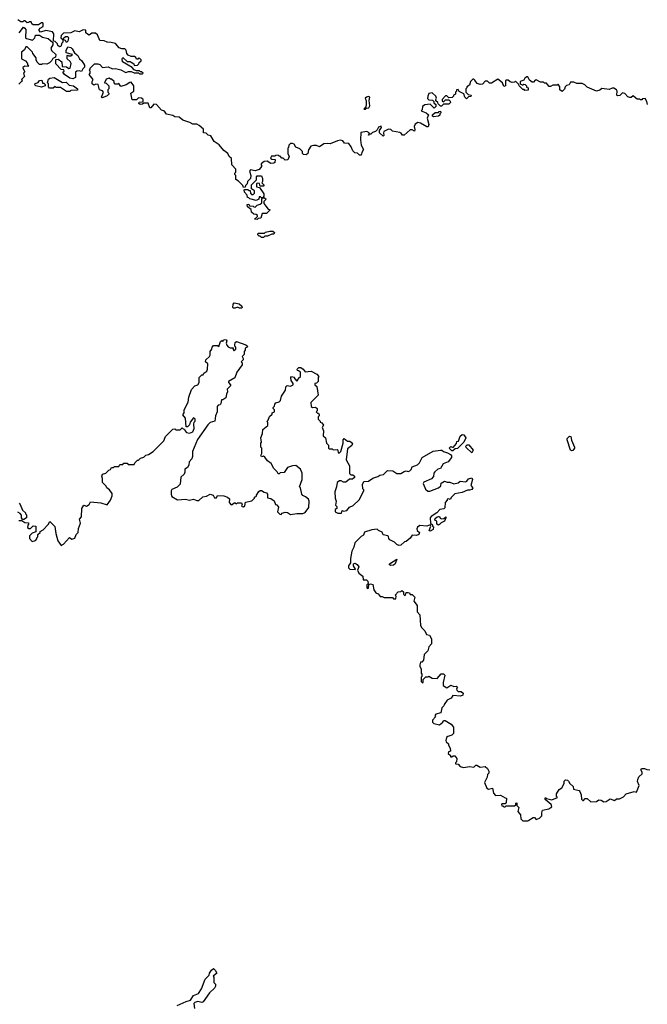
# Model space of a CAD drawing. Extents: x 2494118 to 2687960, y 757339 to 915227.
# Tile 286 of 364: x 2628554 to 2634582, y 826925 to 836380. Entities that reach past the tile are written whole.
import ezdxf

# ---------------------------------------------------------------- set-up
doc = ezdxf.new("R2010")
doc.units = 0

msp = doc.modelspace()

# ---------------------------------------------------------------- linework, layer by layer
at = {"layer": '0CON20XD'}
for points in [[(2631810, 835085), (2631798.3, 835098.3), (2631773, 835103), (2631755, 835120), (2631738.3, 835158.3), (2631715, 835190), (2631673, 835193), (2631656.1, 835216.1), (2631635, 835222.5), (2631605, 835217.5), (2631535, 835187.5), (2631515, 835192.5), (2631475, 835187.5), (2631435, 835160), (2631405, 835172.5), (2631375, 835172.5), (2631350, 835165), (2631328.3, 835131.7), (2631320, 835095), (2631305, 835082.5), (2631280, 835085), (2631270, 835095), (2631270, 835115), (2631245, 835140), (2631207, 835157), (2631190, 835185), (2631175, 835192.5), (2631155, 835192.5), (2631140, 835175), (2631137, 835153), (2631130, 835145), (2631130, 835095), (2631142.5, 835065), (2631130, 835035), (2631105, 835030), (2631085, 835050), (2631071.7, 835051.7), (2631055, 835070), (2631045, 835070), (2631035, 835080), (2631013, 835077), (2631005, 835070), (2630971.7, 835068.3), (2630961.7, 835051.7), (2630975, 835040), (2631008.3, 835038.3), (2631005, 835010), (2630995, 835002.5), (2630965, 835000), (2630931.7, 835021.7), (2630900.7, 835019.3), (2630873, 834997), (2630872.5, 834982.5), (2630880, 834975), (2630855, 834942.5), (2630815, 834927.5), (2630771.7, 834938.3), (2630760, 834925), (2630772.5, 834885), (2630770, 834855), (2630743, 834827), (2630740, 834805), (2630721.7, 834788.3), (2630718.3, 834771.7), (2630705, 834770), (2630698.3, 834788.3), (2630655, 834830), (2630630, 834845), (2630630, 834885), (2630620, 834895), (2630620, 834905), (2630630, 834915), (2630630, 834945), (2630590, 834985), (2630587, 835047), (2630567.5, 835065), (2630552.5, 835095), (2630515, 835122.5), (2630469.5, 835179.5), (2630420.7, 835210.7), (2630390, 835265), (2630365, 835272.5), (2630345, 835290), (2630320, 835295), (2630318.3, 835328.3), (2630277.5, 835365), (2630255, 835377.5), (2630218.3, 835378.3), (2630188.3, 835391.7), (2630120, 835415), (2630085, 835442.5), (2630045, 835447.5), (2630025, 835460), (2629965, 835472.5), (2629945, 835500), (2629915, 835510), (2629867, 835567), (2629841.7, 835568.3), (2629815, 835532.5), (2629802.5, 835535), (2629787, 835577), (2629745, 835580), (2629735, 835570), (2629710, 835565), (2629700, 835575), (2629701.7, 835588.3), (2629735, 835590), (2629740, 835595), (2629740, 835615), (2629725, 835627.5), (2629695, 835630), (2629675, 835610), (2629635, 835610), (2629620, 835675), (2629650, 835695), (2629650, 835745), (2629625, 835780), (2629611.7, 835778.3), (2629577, 835753), (2629525, 835740), (2629507, 835767), (2629495, 835760), (2629471.7, 835761.7), (2629460, 835775), (2629460, 835785), (2629435, 835810), (2629425, 835810), (2629415, 835820), (2629385, 835810), (2629370, 835775), (2629385, 835770), (2629410, 835745), (2629410, 835715), (2629400, 835705), (2629400, 835685), (2629410, 835675), (2629410, 835665), (2629395, 835650), (2629357, 835633), (2629345, 835630), (2629340, 835635), (2629360, 835685), (2629348.3, 835698.3), (2629320, 835705), (2629308.3, 835758.3), (2629285, 835760), (2629265, 835752.5), (2629250, 835765), (2629250, 835785), (2629260, 835805), (2629220, 835855), (2629230, 835865), (2629230, 835885), (2629220, 835895), (2629230, 835905), (2629230, 835915), (2629273, 835957), (2629305, 835957.5), (2629325, 835950), (2629350, 835920), (2629405, 835926.7), (2629445, 835907.5), (2629475, 835911.2), (2629525, 835900), (2629575, 835872.5), (2629598.3, 835881.7), (2629625, 835882.5), (2629655, 835870), (2629695, 835870), (2629705, 835860), (2629735, 835860), (2629740, 835865), (2629725, 835880), (2629715, 835880), (2629705, 835890), (2629675, 835890), (2629655, 835900), (2629635, 835920), (2629540, 835975), (2629537.5, 836005), (2629545, 836017.5), (2629585, 835980), (2629615, 835980), (2629625, 835972.5), (2629650, 835955), (2629655, 835940), (2629687, 835943), (2629700, 835955), (2629701.7, 835968.3), (2629720, 835985), (2629720, 835995), (2629708.3, 836008.3), (2629695, 836010), (2629688.3, 836001.7), (2629675, 836000), (2629668.3, 836018.3), (2629657, 836027), (2629625, 836027.5), (2629595, 836040), (2629582.5, 836055), (2629577, 836087), (2629565, 836100), (2629535, 836100), (2629510, 836110), (2629475, 836150), (2629431.7, 836161.7), (2629393, 836163), (2629365, 836177.5), (2629325, 836180), (2629300, 836235), (2629281.7, 836251.7), (2629248.3, 836251.7), (2629223, 836233), (2629205, 836240), (2629190, 836255), (2629188.3, 836278.3), (2629165, 836282.5), (2629125, 836262.5), (2629085, 836272.5), (2629045, 836252.5), (2628975, 836250), (2628951.7, 836228.3), (2628950, 836205), (2628970, 836190), (2628971.7, 836198.3), (2628993, 836217), (2629017, 836217), (2629022.5, 836205), (2629017, 836173), (2629005, 836160), (2628995, 836180), (2628970, 836190), (2628970, 836165), (2628960, 836155), (2628948.3, 836121.7), (2628935, 836120), (2628921.7, 836131.7), (2628918.3, 836148.3), (2628895, 836170), (2628880, 836175), (2628882.5, 836245), (2628870, 836265), (2628805, 836277.5), (2628755, 836260), (2628740, 836275), (2628740, 836285), (2628751.7, 836298.3), (2628780, 836315), (2628780, 836345), (2628775, 836350), (2628765, 836350), (2628735, 836330), (2628685, 836330), (2628671.7, 836341.7), (2628665, 836360), (2628645, 836360), (2628638.3, 836351.7), (2628625, 836350), (2628605, 836370), (2628595, 836370), (2628585, 836360), (2628565, 836360), (2628535, 836380)], [(2628550, 836255), (2628591.7, 836308.3), (2628605, 836300), (2628612.5, 836285), (2628610, 836205), (2628618.3, 836198.3), (2628667, 836187), (2628675, 836180), (2628700, 836205), (2628705, 836230), (2628745, 836230), (2628773, 836213), (2628828.3, 836198.3), (2628871.7, 836161.7), (2628871.7, 836138.3), (2628852.5, 836105), (2628860, 836085), (2628900, 836045), (2628898.3, 836021.7), (2628873.6, 836006.4), (2628863, 835987), (2628840, 835965), (2628815, 835952.5), (2628775, 835957.5), (2628765, 835950), (2628745, 835950), (2628721.7, 835971.7), (2628712.5, 835995), (2628712.5, 836015), (2628680, 836055), (2628678.3, 836068.3), (2628625, 836120), (2628611.7, 836118.3), (2628599.3, 836090.7), (2628573, 836067), (2628570, 836005), (2628610, 835985), (2628627, 835967), (2628632.5, 835942.5), (2628640, 835935), (2628635, 835930), (2628605, 835932.5), (2628585, 835920), (2628583, 835913), (2628600, 835885), (2628600, 835875), (2628590, 835865), (2628600, 835835), (2628573, 835807), (2628577.5, 835795), (2628572.5, 835785), (2628545, 835760)], [(2629065, 835812.5), (2629035, 835820), (2628983.6, 835853.6), (2628970, 835875), (2628980, 835885), (2628978.3, 835898.3), (2628951.7, 835901.7), (2628900, 835955), (2628901.7, 835998.3), (2628925, 836000), (2628960, 835975), (2628961.7, 835931.7), (2629005, 835927.5), (2629025, 835910), (2629040, 835915), (2629049.3, 835959.3), (2629039.3, 835979.3), (2629010, 836005), (2629010, 836035), (2629015, 836040), (2629022.5, 836032.5), (2629045, 836032.5), (2629060, 836045), (2629001.7, 836061.7), (2629000, 836085), (2629015, 836120), (2629045, 836112.5), (2629059.3, 836099.3), (2629081.7, 836061.7), (2629112.5, 836035), (2629127.5, 836005), (2629152.5, 835985), (2629177, 835943), (2629177, 835923), (2629161.7, 835908.3), (2629148.3, 835881.7), (2629125, 835890), (2629103, 835887), (2629090, 835875), (2629090, 835825), (2629065, 835812.5)], [(2629035, 835690), (2629005, 835690), (2628945, 835730), (2628905, 835730), (2628895, 835740), (2628875, 835722.5), (2628841.7, 835721.7), (2628830, 835735), (2628830, 835765), (2628820, 835775), (2628831.7, 835808.3), (2628843, 835817), (2628885, 835826.2), (2628965, 835777.5), (2628999.3, 835779.3), (2629030, 835750), (2629072.5, 835745), (2629110, 835715), (2629108.3, 835701.7), (2629045, 835700), (2629035, 835690)], [(2634582.5, 835565), (2634577.5, 835595), (2634561.7, 835621.7), (2634535, 835620), (2634528.3, 835611.7), (2634515, 835610), (2634507, 835617), (2634485, 835617.5), (2634470, 835625), (2634445, 835650), (2634427, 835633), (2634415, 835632.5), (2634395, 835640), (2634365, 835670), (2634345, 835677.5), (2634318.3, 835651.7), (2634295, 835650), (2634290, 835655), (2634292.5, 835695), (2634286.4, 835706.4), (2634261.7, 835721.7), (2634245, 835722.5), (2634215, 835710), (2634145, 835720), (2634125, 835702.5), (2634095, 835692.5), (2634005, 835732.5), (2633983, 835753), (2633955, 835767.5), (2633905, 835767.5), (2633875, 835780), (2633845, 835780), (2633830, 835755), (2633805, 835747.5), (2633793.8, 835736.2), (2633786.1, 835713.9), (2633765, 835690), (2633740, 835705), (2633740, 835735), (2633725, 835760), (2633715, 835750), (2633675, 835750), (2633651.7, 835738.3), (2633638.3, 835738.3), (2633615, 835770), (2633595, 835770), (2633585, 835780), (2633555, 835780), (2633515, 835802.5), (2633505, 835800), (2633490, 835780), (2633475, 835778.8), (2633449.5, 835799.5), (2633435, 835830), (2633425, 835832.5), (2633405, 835820), (2633395, 835800), (2633360, 835785), (2633360, 835765), (2633385, 835750), (2633395, 835760), (2633408.3, 835758.3), (2633420, 835745), (2633421.7, 835731.7), (2633437.5, 835725), (2633437, 835703), (2633405, 835700), (2633398.3, 835708.3), (2633385, 835710), (2633350, 835745), (2633348.3, 835758.3), (2633315, 835790), (2633305, 835780), (2633285, 835777.5), (2633265, 835782.5), (2633245, 835800), (2633225, 835800), (2633220, 835795), (2633220, 835745), (2633205, 835740), (2633190, 835775), (2633145, 835807.5), (2633085, 835770), (2633065, 835770), (2633048.3, 835788.3), (2633025, 835790), (2632998.3, 835761.7), (2632975, 835757.5), (2632947, 835767), (2632925, 835800), (2632915, 835810), (2632905, 835810), (2632883.3, 835786.7), (2632875, 835750), (2632850, 835735), (2632850, 835725), (2632840, 835715), (2632840, 835685), (2632861.7, 835661.7), (2632890, 835655), (2632888.3, 835641.7), (2632865, 835640), (2632845, 835620), (2632830, 835635), (2632818.3, 835668.3), (2632775, 835690), (2632765, 835710), (2632750, 835705), (2632750, 835695), (2632740, 835685), (2632740, 835665), (2632720, 835655), (2632720, 835645), (2632708.3, 835631.7), (2632675, 835630), (2632655, 835650), (2632645, 835650), (2632610, 835615), (2632611.7, 835601.7), (2632625, 835590), (2632645, 835610), (2632675, 835610), (2632688.3, 835598.3), (2632690, 835585), (2632675, 835570), (2632625, 835570), (2632605, 835550), (2632595, 835550), (2632571.7, 835571.7), (2632570, 835585), (2632551.7, 835601.7), (2632550, 835615), (2632557.5, 835625), (2632550, 835645), (2632517, 835677), (2632485, 835670), (2632473, 835647), (2632471.7, 835621.7), (2632485, 835610), (2632518.3, 835608.3), (2632530, 835595), (2632531.7, 835581.7), (2632550, 835565), (2632550, 835545), (2632535, 835530), (2632495, 835570), (2632445, 835562.5), (2632423, 835547), (2632420, 835515), (2632410, 835505), (2632457, 835487), (2632480, 835465), (2632467.5, 835435), (2632482.5, 835375), (2632477.5, 835352.5), (2632465, 835352.5), (2632405, 835387.5), (2632378.3, 835391.7), (2632353.6, 835376.4), (2632342.5, 835355), (2632350, 835325), (2632345, 835310), (2632325, 835322.5), (2632305, 835322.5), (2632245, 835270), (2632231.7, 835271.7), (2632219.3, 835289.3), (2632205, 835297.5), (2632135, 835310), (2632120, 835325), (2632095, 835330), (2632052.5, 835305), (2632047.5, 835295), (2632051.7, 835268.3), (2632045, 835262.5), (2632010, 835295), (2632010, 835315), (2632027.5, 835345), (2632025, 835357.5), (2632000.7, 835349.3), (2631988.3, 835321.7), (2631970, 835305), (2631941.7, 835298.3), (2631925, 835280), (2631910, 835280), (2631905, 835270), (2631900, 835275), (2631910, 835280), (2631910, 835295), (2631887, 835307), (2631831.7, 835298.3), (2631827.5, 835225), (2631832.5, 835175), (2631856.7, 835133.3), (2631840, 835105), (2631835, 835080), (2631818.3, 835078.3), (2631810, 835085)], [(2628765, 835732.5), (2628710, 835745), (2628700, 835755), (2628701.7, 835768.3), (2628733, 835777), (2628745, 835797.5), (2628768.3, 835798.3), (2628771.7, 835771.7), (2628785, 835770), (2628798.3, 835758.3), (2628800, 835745), (2628765, 835732.5)], [(2631875, 835520), (2631885, 835530), (2631907.5, 835535), (2631916.4, 835553.6), (2631910, 835605), (2631917.5, 835635), (2631905, 835642.5), (2631883.9, 835636.1), (2631872.5, 835625), (2631881.7, 835601.7), (2631882.5, 835565), (2631877.5, 835542.5), (2631860, 835520), (2631875, 835520)], [(2632528.3, 835448.3), (2632520, 835455), (2632520, 835465), (2632545, 835487.5), (2632575, 835490), (2632581.7, 835498.3), (2632595, 835500), (2632600, 835485), (2632590, 835475), (2632588.3, 835461.7), (2632575, 835452.5), (2632528.3, 835448.3)], [(2630835, 834460), (2630810, 834465), (2630838.3, 834491.7), (2630838.3, 834498.3), (2630825, 834510), (2630801.7, 834511.7), (2630781.7, 834531.7), (2630778.3, 834558.3), (2630741.7, 834581.7), (2630740, 834605), (2630755, 834610), (2630761.7, 834591.7), (2630795, 834590), (2630801.7, 834581.7), (2630815, 834580), (2630835, 834600), (2630865, 834610), (2630878.3, 834621.7), (2630880, 834655), (2630890, 834670), (2630875, 834670), (2630868.3, 834678.3), (2630855, 834680), (2630850, 834655), (2630825, 834642.5), (2630765, 834660), (2630755, 834670), (2630741.7, 834671.7), (2630740, 834695), (2630713, 834723), (2630710, 834745), (2630715, 834750), (2630745, 834750), (2630755, 834740), (2630768.3, 834738.3), (2630770, 834715), (2630781.7, 834701.7), (2630795, 834700), (2630810, 834715), (2630810, 834735), (2630780, 834755), (2630780, 834795), (2630827, 834843), (2630828.3, 834871.7), (2630835, 834880), (2630875, 834880), (2630887.5, 834855), (2630887.5, 834825), (2630880, 834815), (2630900, 834795), (2630900, 834785), (2630895, 834780), (2630865, 834780), (2630858.3, 834808.3), (2630835, 834810), (2630830, 834805), (2630830, 834775), (2630858.3, 834768.3), (2630898.3, 834708.3), (2630900, 834685), (2630890, 834670), (2630905, 834670), (2630920, 834655), (2630900, 834635), (2630900, 834615), (2630941.7, 834561.7), (2630960, 834555), (2630925, 834520), (2630881.7, 834518.3), (2630870, 834475), (2630845, 834470), (2630835, 834460)], [(2630895, 834290), (2630875, 834290), (2630865, 834300), (2630855, 834300), (2630840, 834315), (2630845, 834330), (2630905, 834330), (2630915, 834340), (2630955, 834350), (2630985, 834350), (2631000, 834335), (2630995, 834320), (2630975, 834320), (2630935, 834302.5), (2630908.3, 834301.7), (2630895, 834290)], [(2630685, 833610), (2630665, 833610), (2630645, 833620), (2630625, 833610), (2630605, 833610), (2630600, 833615), (2630603, 833647), (2630615, 833660), (2630661.7, 833651.7), (2630688.3, 833628.3), (2630690, 833615), (2630685, 833610)], [(2628545, 831570), (2628575, 831570), (2628603, 831553), (2628638.3, 831548.3), (2628640, 831535), (2628633, 831527), (2628630, 831505), (2628643, 831493), (2628657, 831493), (2628685, 831520), (2628710, 831515), (2628708.3, 831461.7), (2628675, 831450), (2628650, 831425), (2628648.3, 831398.3), (2628675, 831370), (2628705, 831380), (2628720, 831395), (2628720, 831405), (2628730, 831415), (2628730, 831435), (2628750, 831455), (2628750, 831465), (2628778.3, 831481.7), (2628828.3, 831531.7), (2628845, 831560), (2628891.7, 831511.7), (2628900, 831445), (2628920, 831375), (2628951.7, 831331.7), (2628976.4, 831343.6), (2629033, 831407), (2629055, 831392.5), (2629085, 831400), (2629097.5, 831435), (2629116.7, 831455), (2629117.5, 831495), (2629137.5, 831545), (2629130, 831585), (2629147.5, 831605), (2629150, 831685), (2629171.7, 831718.3), (2629195, 831710), (2629220, 831725), (2629235, 831750), (2629335, 831740), (2629395, 831720), (2629427.5, 831765), (2629441.7, 831808.3), (2629441.7, 831831.7), (2629416.4, 831866.4), (2629390, 831885), (2629385, 831900), (2629350, 831935), (2629350, 831975), (2629342.5, 831995), (2629350, 832015), (2629380, 832025), (2629410, 832055), (2629425, 832060), (2629435, 832080), (2629455, 832080), (2629465, 832090), (2629505, 832090), (2629515, 832110), (2629545, 832110), (2629555, 832120), (2629585, 832120), (2629595, 832110), (2629655, 832110), (2629660, 832125), (2629685, 832150), (2629695, 832150), (2629715, 832170), (2629745, 832180), (2629765, 832197.5), (2629790, 832205), (2629835, 832232.5), (2629937.5, 832335), (2629955, 832377.5), (2630025, 832447.5), (2630045, 832450), (2630055, 832440), (2630095, 832442.5), (2630115, 832460), (2630125, 832450), (2630138.3, 832448.3), (2630140, 832435), (2630157, 832417), (2630185, 832410), (2630216.4, 832423.6), (2630230, 832455), (2630227.5, 832495), (2630230, 832515), (2630240, 832525), (2630240, 832545), (2630225, 832557.5), (2630192.5, 832515), (2630185, 832490), (2630165, 832470), (2630151.7, 832471.7), (2630146.7, 832555), (2630122.5, 832585), (2630132.5, 832605), (2630132.5, 832635), (2630171.7, 832708.3), (2630178.8, 832755), (2630205, 832827.5), (2630235, 832862.5), (2630266.1, 832873.9), (2630276.7, 832895), (2630277.5, 832945), (2630305, 832970), (2630315, 832970), (2630323.6, 832986.4), (2630350, 833005), (2630357.5, 833022.5), (2630360, 833075), (2630340, 833095), (2630342.5, 833115), (2630377.5, 833145), (2630383, 833157), (2630382.5, 833195), (2630400, 833215), (2630402.5, 833235), (2630415, 833250), (2630455, 833250), (2630468.3, 833241.7), (2630481.7, 833288.3), (2630495, 833300), (2630505, 833290), (2630510, 833305), (2630525, 833307.5), (2630536.1, 833306.1), (2630542.5, 833295), (2630536.7, 833275), (2630543.6, 833253.6), (2630555, 833240), (2630575, 833230), (2630608.3, 833228.3), (2630600, 833215), (2630615, 833200), (2630630, 833215), (2630630, 833235), (2630620, 833245), (2630620, 833255), (2630625, 833280), (2630635, 833288.8), (2630725, 833258.8), (2630742.5, 833245), (2630740, 833235), (2630720, 833225), (2630720, 833205), (2630710, 833195), (2630710, 833165), (2630690, 833145), (2630700, 833125), (2630700, 833115), (2630682.5, 833095), (2630690, 833085), (2630690, 833065), (2630640, 832995), (2630619.3, 832940.7), (2630560, 832905), (2630560, 832895), (2630580, 832875), (2630580, 832865), (2630548.3, 832831.7), (2630550, 832805), (2630540, 832785), (2630535, 832750), (2630505, 832730), (2630491.7, 832728.3), (2630487, 832693), (2630478.3, 832681.7), (2630461.7, 832678.3), (2630450, 832665), (2630450, 832615), (2630433.9, 832576.1), (2630427.5, 832525), (2630385, 832512.5), (2630360.7, 832489.3), (2630262.5, 832347.5), (2630212.5, 832235), (2630213.3, 832185), (2630207, 832163), (2630182.5, 832135), (2630177, 832103), (2630165, 832080), (2630140, 832065), (2630140, 832035), (2630132.5, 832015), (2630103, 831987), (2630095, 831920), (2630065, 831890), (2630015, 831867.5), (2630007.5, 831855), (2630007.5, 831825), (2630015, 831800), (2630068.3, 831768.3), (2630145, 831776.7), (2630185, 831767.5), (2630225, 831776.7), (2630255, 831763.3), (2630275, 831763.3), (2630313, 831797), (2630347, 831803), (2630385, 831822.5), (2630413, 831813), (2630425, 831790), (2630445, 831790), (2630455, 831810), (2630515, 831807.5), (2630550, 831795), (2630568.3, 831778.3), (2630567.5, 831745), (2630585, 831722.5), (2630596.1, 831723.9), (2630615, 831740), (2630625, 831740), (2630635, 831730), (2630645, 831740), (2630685, 831740), (2630690, 831725), (2630683, 831713), (2630690, 831705), (2630705, 831702.5), (2630717, 831713), (2630721.7, 831748.3), (2630785, 831760), (2630810, 831785), (2630810, 831795), (2630830, 831805), (2630830, 831815), (2630850.7, 831849.3), (2630865, 831860), (2630875, 831860), (2630903, 831843), (2630925, 831837.5), (2630932.5, 831825), (2630935, 831790), (2630965, 831782.5), (2630999.3, 831759.3), (2631010, 831725), (2631025, 831720), (2631038.3, 831698.3), (2631030, 831655), (2631051.7, 831631.7), (2631065, 831630), (2631075, 831640), (2631105, 831650), (2631125, 831647.5), (2631155, 831627.5), (2631215, 831638), (2631275, 831637.5), (2631295, 831647.5), (2631332.5, 831695), (2631333.3, 831755), (2631326.7, 831775), (2631298.8, 831798.8), (2631275, 831810), (2631262.5, 831825), (2631250, 831885), (2631240, 831895), (2631267.5, 831965), (2631267.5, 832025), (2631250, 832065), (2631205, 832097.5), (2631175, 832096.7), (2631125, 832080), (2631095, 832032.5), (2631055, 832030), (2631045, 832020), (2631035, 832020), (2631028.3, 832038.3), (2630995, 832070), (2630968.3, 832118.3), (2630933.6, 832143.6), (2630909.3, 832179.3), (2630895, 832190), (2630875, 832182.5), (2630870, 832195), (2630880, 832215), (2630880, 832265), (2630870, 832275), (2630870, 832315), (2630877.5, 832322.5), (2630870, 832365), (2630887.5, 832405), (2630890, 832445), (2630937, 832483), (2630937.5, 832507.5), (2630930, 832525), (2630940, 832535), (2630951.7, 832568.3), (2630978.3, 832591.7), (2630980, 832605), (2631000, 832615), (2631000, 832635), (2630990, 832645), (2630990, 832655), (2631001.7, 832668.3), (2631003, 832687), (2631015, 832700), (2631045, 832710), (2631058.3, 832721.7), (2631070, 832765), (2631107, 832823), (2631110, 832855), (2631123, 832867), (2631155, 832860), (2631180, 832875), (2631180, 832885), (2631160, 832915), (2631157.5, 832945), (2631165, 832952.5), (2631188.3, 832948.3), (2631195, 832930), (2631215, 832910), (2631230, 832925), (2631231.7, 832938.3), (2631250, 832955), (2631250, 832995), (2631231.7, 833008.3)], [(2631231.7, 833008.3), (2631221.7, 833011.7), (2631220, 833025), (2631235, 833040), (2631255, 833040), (2631277.5, 833025), (2631295, 833000), (2631355, 833003.3), (2631407.5, 832975), (2631427.5, 832955), (2631420, 832945), (2631420, 832905), (2631405, 832890), (2631390, 832885), (2631390, 832875), (2631407, 832857), (2631420, 832775), (2631350, 832705), (2631352.5, 832665), (2631365, 832657.5), (2631395, 832660), (2631410, 832645), (2631410, 832625), (2631400, 832615), (2631415, 832600), (2631425, 832600), (2631430, 832585), (2631430, 832575), (2631420, 832565), (2631420, 832545), (2631440, 832525), (2631440, 832515), (2631455, 832510), (2631472.5, 832485), (2631460, 832465), (2631473, 832433), (2631470, 832385), (2631490, 832365), (2631500, 832315), (2631520, 832295), (2631520, 832265), (2631525, 832260), (2631555, 832260), (2631565, 832250), (2631601.7, 832251.7), (2631610, 832245), (2631611.7, 832221.7), (2631625, 832220), (2631637, 832233), (2631660, 832315), (2631660, 832345), (2631671.7, 832358.3), (2631703, 832333), (2631725, 832332.5), (2631750, 832315), (2631745, 832292.5), (2631701.2, 832258.8), (2631690, 832155), (2631720, 832095), (2631723, 832023), (2631735, 832010), (2631755, 832010), (2631770, 831995), (2631770, 831985), (2631751.7, 831968.3), (2631721.7, 831968.3), (2631685, 831940), (2631665, 831937.5), (2631641.7, 831951.7), (2631625, 831952.5), (2631603.9, 831936.1), (2631597, 831893), (2631580, 831845), (2631582.5, 831785), (2631592.5, 831755), (2631588.3, 831718.3), (2631600, 831705), (2631600, 831685), (2631582.5, 831675), (2631582.5, 831655), (2631610.7, 831640.7), (2631645, 831640), (2631651.7, 831668.3), (2631665, 831660), (2631695, 831667.5), (2631721.2, 831698.8), (2631757.5, 831715), (2631815, 831770), (2631860, 831855), (2631860, 831865), (2631850, 831875), (2631847.5, 831915), (2631860, 831945), (2631905, 831950), (2631945, 831977.5), (2631995, 831992.5), (2632013, 832007), (2632047, 832013), (2632085, 832050), (2632137, 832047), (2632175, 832022.5), (2632215, 832022.5), (2632245, 832042.5), (2632265, 832047.5), (2632285, 832042.5), (2632301.7, 832048.3), (2632315, 832060), (2632323.6, 832086.4), (2632373.6, 832106.4), (2632392.5, 832125), (2632420, 832175), (2632525, 832237.5), (2632595, 832247.5), (2632607, 832247), (2632623, 832233), (2632661.7, 832221.7), (2632690, 832205), (2632701.7, 832191.7), (2632702.5, 832175), (2632670, 832135), (2632620, 832115), (2632595, 832070), (2632570, 832065), (2632540.5, 832039.5), (2632530, 832025), (2632527.5, 831992.5), (2632508.3, 831971.7), (2632435, 831940), (2632430, 831925), (2632451.7, 831871.7), (2632473, 831853), (2632493, 831853), (2632577, 831883), (2632600, 831905), (2632601.7, 831928.3), (2632635, 831950), (2632658.3, 831938.3), (2632685, 831937.5), (2632725, 831922.5), (2632765, 831932.5), (2632785, 831947.5), (2632837, 831943), (2632850, 831950), (2632865, 831972.5), (2632895, 831980), (2632902.5, 831965), (2632888.3, 831908.3), (2632907.5, 831885), (2632895, 831870), (2632875, 831862.5), (2632855, 831862.5), (2632805, 831840), (2632731.7, 831828.3), (2632700, 831795), (2632688.3, 831771.7), (2632675, 831780), (2632660, 831775), (2632660, 831765), (2632640, 831745), (2632638.3, 831691.7), (2632627, 831683), (2632590, 831675), (2632560, 831645), (2632505, 831610), (2632497.5, 831595), (2632500, 831545), (2632518.3, 831528.3), (2632520, 831515), (2632528.8, 831508.8), (2632525.8, 831484.2), (2632495, 831467.5), (2632487.5, 831475), (2632502.5, 831515), (2632495, 831530), (2632465, 831517.5), (2632398.3, 831521.7), (2632373.3, 831506.7), (2632368.3, 831491.7), (2632370, 831475), (2632392.5, 831455), (2632387.5, 831435), (2632365, 831426.7), (2632325, 831430), (2632305, 831402.5), (2632265, 831370), (2632250, 831365), (2632215, 831332.5), (2632195, 831330), (2632175, 831340), (2632155, 831362.5), (2632110, 831385), (2632098.3, 831398.3), (2632097, 831417), (2632090, 831425), (2632045, 831432.5), (2632035, 831460), (2632000, 831475), (2631987, 831487), (2631935, 831482.5), (2631865, 831457.5), (2631855, 831430), (2631835, 831417.5), (2631773.8, 831355), (2631763.9, 831316.1), (2631743.3, 831275), (2631730, 831205), (2631730, 831165), (2631713, 831137), (2631712.5, 831115), (2631725, 831102.5), (2631775, 831100), (2631780, 831105), (2631760, 831135), (2631760, 831155), (2631775, 831160), (2631795, 831147.5), (2631812.5, 831125), (2631800, 831095), (2631810, 831065), (2631850, 831035), (2631851.7, 831001.7), (2631885, 831000), (2631897, 830987), (2631900, 830965), (2631888.3, 830951.7), (2631887.5, 830925), (2631895, 830917.5), (2631905, 830922.5), (2631907.5, 830955), (2631923.6, 830963.6), (2631945.7, 830955.7), (2631953.9, 830903.9), (2631975, 830877.5), (2631996.4, 830866.4), (2632015, 830840), (2632035, 830842.5), (2632055, 830830), (2632135, 830830), (2632145, 830820), (2632165, 830820), (2632170, 830845), (2632160, 830855), (2632190, 830885), (2632215, 830890), (2632225, 830900), (2632240, 830885), (2632240, 830865), (2632251.7, 830851.7), (2632260, 830855), (2632265, 830880), (2632285, 830880), (2632296.4, 830876.4), (2632305, 830860), (2632325, 830860), (2632350, 830835), (2632340, 830795), (2632370, 830755), (2632372.5, 830695), (2632397.5, 830665), (2632403, 830563), (2632415, 830540), (2632445, 830510), (2632460, 830475), (2632488.3, 830468.3), (2632510, 830435), (2632510, 830385), (2632483, 830357), (2632475, 830320), (2632440, 830285), (2632431.7, 830228.3), (2632415, 830210), (2632405, 830210), (2632397.5, 830185), (2632398.3, 830168.3), (2632410, 830145), (2632410, 830105), (2632417.5, 830095), (2632417.5, 830072.5), (2632410, 830065), (2632410, 830025), (2632423, 830013), (2632430, 830015), (2632430, 830045), (2632455, 830070), (2632475, 830070), (2632485, 830077.5), (2632515, 830057.5), (2632565, 830053.3), (2632601.7, 830098.3), (2632625, 830100), (2632637.5, 830085), (2632621.2, 830015), (2632622.5, 829985), (2632655, 829963.3), (2632695, 829990), (2632725, 829977.5), (2632745, 829980), (2632757.5, 829965), (2632750, 829955), (2632751.7, 829941.7), (2632765, 829930), (2632795, 829927.5), (2632811.7, 829911.7), (2632810, 829895), (2632786.4, 829883.6), (2632715, 829890), (2632696.4, 829863.6), (2632660, 829845), (2632630, 829805), (2632628.3, 829791.7), (2632608.3, 829771.7), (2632600, 829725), (2632550, 829710), (2632542.5, 829695), (2632547.5, 829685), (2632520, 829655), (2632520, 829635), (2632533, 829623), (2632585, 829607.5), (2632616.4, 829633.6), (2632625, 829650), (2632641.7, 829651.7), (2632697.5, 829615), (2632720, 829585), (2632720, 829525), (2632705, 829510), (2632665, 829497.5), (2632654.1, 829485.9), (2632647, 829457), (2632650, 829445), (2632672.5, 829425), (2632672.5, 829412.5), (2632687.5, 829385), (2632690, 829355), (2632671.7, 829348.3), (2632670, 829335), (2632690, 829315), (2632691.7, 829301.7), (2632705, 829300), (2632718.3, 829311.7), (2632731.7, 829311.7), (2632752.5, 829285), (2632750, 829255), (2632740, 829245), (2632740, 829235), (2632765, 829230), (2632785, 829210), (2632815, 829200), (2632875, 829207.5), (2632915, 829202.5), (2632935, 829220), (2632945, 829220), (2632975, 829202.5), (2633025, 829210), (2633048.3, 829188.3), (2633060, 829165), (2633060, 829145), (2633048.3, 829131.7), (2633042.5, 829105), (2633017.5, 829055), (2633041.7, 829001.7), (2633055, 828992.5), (2633095, 829000), (2633103, 828953), (2633125, 828930), (2633173, 828933), (2633215, 828907.5), (2633230, 828905), (2633227, 828863), (2633215, 828850), (2633185, 828850), (2633180, 828845), (2633185, 828830), (2633195, 828830), (2633205, 828820), (2633215, 828820), (2633225, 828830), (2633305, 828830), (2633318.3, 828841.7), (2633320, 828855), (2633328.3, 828858.3), (2633330, 828835), (2633347.5, 828815), (2633337.5, 828775), (2633363.3, 828745), (2633367.5, 828705), (2633385, 828687.5), (2633433, 828687), (2633445, 828692.5)], [(2632715, 832240), (2632705, 832240), (2632680, 832265), (2632695, 832280), (2632718.3, 832271.7), (2632748.3, 832311.7), (2632751.7, 832328.3), (2632768.3, 832331.7), (2632785, 832380), (2632805, 832397.5), (2632820, 832395), (2632837.5, 832365), (2632818.3, 832321.7), (2632758.3, 832261.7), (2632735, 832260), (2632715, 832240)], [(2633855, 832240), (2633842.5, 832245), (2633812.5, 832345), (2633813, 832357), (2633835, 832380), (2633847, 832377), (2633853, 832343), (2633883.3, 832275), (2633882.5, 832265), (2633865, 832243.3), (2633855, 832240)], [(2632895, 832220), (2632841.7, 832271.7), (2632840, 832285), (2632851.7, 832298.3), (2632868.3, 832298.3), (2632910, 832245), (2632895, 832220)], [(2628548.3, 831738.3), (2628560, 831725), (2628581.7, 831671.7), (2628610, 831645), (2628610, 831635), (2628620, 831625), (2628620, 831595), (2628595, 831580), (2628581.7, 831581.7), (2628570, 831595), (2628571.7, 831621.7), (2628558.3, 831638.3), (2628535, 831652.5)], [(2632575, 831527.5), (2632560, 831535), (2632560, 831565), (2632540, 831575), (2632545, 831590), (2632563, 831607), (2632575, 831610), (2632585, 831610), (2632591.7, 831591.7), (2632605, 831587.5), (2632628.8, 831591.2), (2632646.4, 831606.4), (2632647.5, 831595), (2632633.3, 831565), (2632601.2, 831548.8), (2632585, 831532.5), (2632575, 831527.5)], [(2632115, 831137.5), (2632104.2, 831145), (2632106.2, 831155), (2632175, 831200), (2632161.2, 831155), (2632145, 831142), (2632115, 831137.5)], [(2633445, 828692.5), (2633485, 828720), (2633498.3, 828718.3), (2633515, 828700), (2633547, 828713), (2633570, 828735), (2633567.5, 828765), (2633575, 828790), (2633637, 828803), (2633665, 828820), (2633657.5, 828845), (2633601.7, 828891.7), (2633600, 828905), (2633605, 828910), (2633615, 828900), (2633665, 828887.5), (2633718.3, 828911.7), (2633710, 828925), (2633710, 828945), (2633733.6, 828986.4), (2633760, 829005), (2633782.5, 829045), (2633783, 829067), (2633795, 829080), (2633815, 829077.5), (2633826.4, 829066.4), (2633837.5, 829045), (2633870, 829015), (2633871.7, 828991.7), (2633927, 828977), (2633935, 828970), (2633947.5, 828935), (2633950, 828895), (2633961.7, 828881.7), (2633968.3, 828881.7), (2633985, 828900), (2634005, 828900), (2634038.3, 828868.3), (2634095, 828872.5), (2634115, 828887.5), (2634140, 828885), (2634165, 828870), (2634185, 828872.5), (2634225, 828897.5), (2634265, 828882.5), (2634285, 828897.5), (2634315, 828897.5), (2634353.6, 828916.4), (2634380, 828945), (2634455, 828967.5), (2634477.5, 828962.5), (2634502.5, 829025), (2634487.5, 829065), (2634490, 829085), (2634500.7, 829109.3), (2634531.7, 829138.3), (2634532.5, 829155), (2634520, 829175), (2634525, 829190), (2634555, 829190), (2634578.3, 829178.3), (2634607, 829177)], [(2630066.2, 826915), (2630153, 826953), (2630195, 826966.2), (2630225, 827008.8), (2630271.7, 827028.3), (2630300, 827075), (2630335, 827167.5), (2630372.5, 827205), (2630377.5, 827225), (2630395, 827252.5), (2630415, 827267.5), (2630433, 827253), (2630446.7, 827225), (2630412.5, 827195), (2630420, 827185), (2630420, 827135), (2630435, 827120), (2630435, 827100), (2630425, 827080), (2630376, 827034), (2630315, 826947.5), (2630305, 826942.5), (2630265, 826953.3), (2630236.2, 826943.8), (2630226.7, 826933.3), (2630232, 826885)]]:
    msp.add_lwpolyline(points, dxfattribs=at)

doc.saveas('drawing.dxf')
